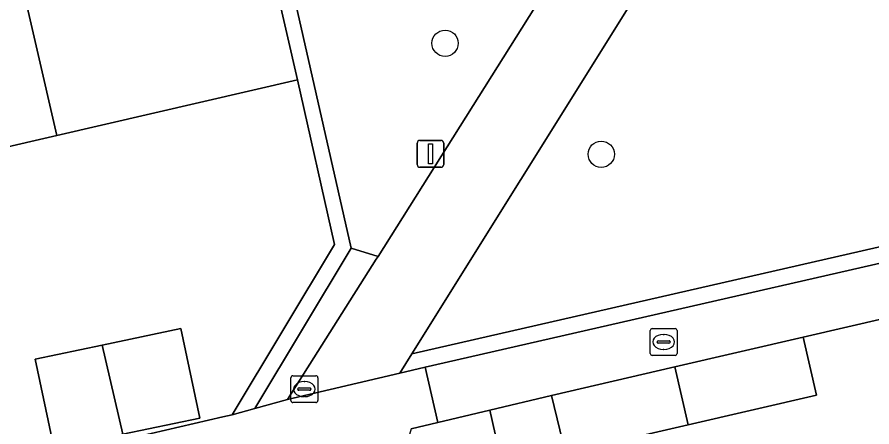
# Model space of a CAD drawing. Extents: x 156412 to 157779, y 382335 to 383768.
# Drawn here: x 156721.03 to 156752.84, y 382843.53 to 382858.8 of the extents above; entities that cross this region are included whole.
import ezdxf

# ---------------------------------------------------------------- set-up
doc = ezdxf.new("R2010")
doc.units = 0
for name, color, linetype in [('IMGEO_Boom', 7, 'Continuous'), ('IMGEO_Erf', 7, 'Continuous'), ('IMGEO_Groenvoorziening', 7, 'Continuous'), ('IMGEO_Haag', 7, 'Continuous'), ('IMGEO_Kolk', 7, 'Continuous'), ('IMGEO_Lichtmast', 7, 'Continuous'), ('IMGEO_Pand', 7, 'Continuous'), ('IMGEO_Voetpad_open', 7, 'Continuous')]:
    doc.layers.add(name, color=color, linetype=linetype)

msp = doc.modelspace()

# ---------------------------------------------------------------- linework, layer by layer
at = {"layer": 'IMGEO_Boom'}
for centre in [(156736.954, 382857.823), (156742.767, 382853.687)]:
    msp.add_circle(centre, 0.489, dxfattribs=at)
at = {"layer": 'IMGEO_Erf'}
for points in [[(156732.84, 382850.322), (156731.46, 382856.456), (156722.509, 382854.385), (156713.743, 382852.357), (156704.962, 382850.325), (156695.973, 382848.245), (156698.629, 382836.929), (156704.678, 382838.332), (156703.535, 382843.262), (156706.243, 382843.89), (156706.665, 382842.074), (156709.385, 382842.705), (156710.108, 382839.592), (156724.949, 382843.035), (156728.68, 382843.901), (156729.028, 382843.982)], [(156724.198, 382846.579), (156727.121, 382847.192), (156727.822, 382843.851), (156724.967, 382843.252), (156722.401, 382842.714), (156721.7, 382846.054)]]:
    msp.add_lwpolyline(points, close=True, dxfattribs=at)
msp.add_lwpolyline([(156783.024, 382854.424), (156778.348, 382853.343), (156778.844, 382851.2), (156774.058, 382850.092), (156769.493, 382849.036), (156768.997, 382851.179), (156764.29, 382850.124), (156764.82, 382847.954), (156760.03, 382846.849), (156755.457, 382845.794), (156754.942, 382847.957), (156750.279, 382846.872), (156750.781, 382844.707), (156746.004, 382843.602), (156741.43, 382842.544), (156740.913, 382844.692), (156738.623, 382844.151), (156739.488, 382840.289)], dxfattribs=at)
at = {"layer": 'IMGEO_Groenvoorziening'}
for points in [[(156756.129, 382878.945), (156735.72, 382846.251), (156762.237, 382852.326)], [(156752.234, 382878.165), (156750.554, 382877.778), (156746.459, 382871.069), (156729.614, 382867.185), (156733.462, 382850.192), (156734.46, 382849.883)], [(156729.614, 382867.185), (156746.459, 382871.069), (156750.554, 382877.778), (156749.736, 382877.589), (156746.078, 382871.597), (156737.993, 382869.733), (156736.307, 382869.344), (156728.896, 382867.635), (156731.46, 382856.456), (156732.84, 382850.322), (156729.028, 382843.982), (156729.869, 382844.215), (156733.462, 382850.192)], [(156736.219, 382845.75), (156762.371, 382851.741), (156762.237, 382852.326), (156735.72, 382846.251), (156735.272, 382845.533)], [(156734.391, 382849.773), (156734.46, 382849.883), (156733.462, 382850.192), (156729.869, 382844.215), (156731.086, 382844.552)]]:
    msp.add_lwpolyline(points, close=True, dxfattribs=at)
at = {"layer": 'IMGEO_Haag'}
for points in [[(156729.614, 382867.185), (156746.459, 382871.069), (156750.554, 382877.778), (156749.736, 382877.589), (156746.078, 382871.597), (156737.993, 382869.733), (156736.307, 382869.344), (156728.896, 382867.635), (156731.46, 382856.456), (156732.84, 382850.322), (156729.028, 382843.982), (156729.869, 382844.215), (156733.462, 382850.192)], [(156736.219, 382845.75), (156762.371, 382851.741), (156762.237, 382852.326), (156735.72, 382846.251), (156735.272, 382845.533)]]:
    msp.add_lwpolyline(points, close=True, dxfattribs=at)
at = {"layer": 'IMGEO_Kolk'}
for p, q in [((156744.589, 382846.268), (156744.589, 382847.12)), ((156744.664, 382847.194), (156745.516, 382847.194)), ((156745.59, 382847.12), (156745.59, 382846.268)), ((156744.848, 382846.688), (156744.848, 382846.7)), ((156744.891, 382846.737), (156745.289, 382846.737)), ((156745.077, 382846.974), (156745.102, 382846.974)), ((156745.332, 382846.7), (156745.332, 382846.688)), ((156745.286, 382846.651), (156744.888, 382846.651)), ((156745.1, 382846.414), (156745.075, 382846.414)), ((156745.516, 382846.194), (156744.664, 382846.194)), ((156731.293, 382845.435), (156732.145, 382845.435)), ((156731.218, 382844.509), (156731.218, 382845.361)), ((156731.706, 382845.215), (156731.731, 382845.215)), ((156732.219, 382845.361), (156732.219, 382844.509)), ((156731.477, 382844.929), (156731.477, 382844.941)), ((156731.915, 382844.892), (156731.517, 382844.892)), ((156731.52, 382844.978), (156731.918, 382844.978)), ((156731.961, 382844.941), (156731.961, 382844.929)), ((156731.729, 382844.655), (156731.704, 382844.655)), ((156732.145, 382844.435), (156731.293, 382844.435))]:
    msp.add_line(p, q, dxfattribs=at)
for points in [[(156744.589, 382846.268), (156744.589, 382847.12)], [(156744.664, 382847.194), (156745.516, 382847.194)], [(156745.59, 382847.12), (156745.59, 382846.268)], [(156745.516, 382846.194), (156744.664, 382846.194)], [(156731.293, 382845.435), (156732.145, 382845.435)], [(156731.218, 382844.509), (156731.218, 382845.361)], [(156732.219, 382845.361), (156732.219, 382844.509)], [(156732.145, 382844.435), (156731.293, 382844.435)]]:
    msp.add_lwpolyline(points, dxfattribs=at)
for centre, radius, start, end in [((156744.666, 382847.118), 0.0765, 91.552, 178.448), ((156744.666, 382847.118), 0.0765, 91.552, 178.448), ((156745.514, 382847.118), 0.0765, 1.552, 88.448), ((156745.514, 382847.118), 0.0765, 1.552, 88.448), ((156744.888, 382846.697), 0.0403, 85.8775, 175.7526), ((156744.885, 382846.687), 0.0366, 178.938, 274.7102), ((156745.289, 382846.694), 0.043, 264.8664, 352.4533), ((156745.293, 382846.699), 0.0386, 1.7309, 96.639), ((156744.666, 382846.27), 0.0765, 181.552, 268.448), ((156744.666, 382846.27), 0.0765, 181.552, 268.448), ((156745.514, 382846.27), 0.0765, 271.552, 358.448), ((156745.514, 382846.27), 0.0765, 271.552, 358.448), ((156731.295, 382845.359), 0.0765, 91.552, 178.448), ((156731.295, 382845.359), 0.0765, 91.552, 178.448), ((156732.143, 382845.359), 0.0765, 1.552, 88.448), ((156732.143, 382845.359), 0.0765, 1.552, 88.448), ((156731.517, 382844.938), 0.0403, 85.8775, 175.7526), ((156731.514, 382844.928), 0.0366, 178.938, 274.7102), ((156731.918, 382844.935), 0.043, 264.8664, 352.4533), ((156731.922, 382844.94), 0.0386, 1.7309, 96.639), ((156731.295, 382844.511), 0.0765, 181.552, 268.448), ((156731.295, 382844.511), 0.0765, 181.552, 268.448), ((156732.143, 382844.511), 0.0765, 271.552, 358.448), ((156732.143, 382844.511), 0.0765, 271.552, 358.448)]:
    msp.add_arc(centre, radius, start, end, dxfattribs=at)
for centre, major_axis, ratio, start_param, end_param in [((156745.076, 382846.694), (-0.387, 0.002), 0.722429, 4.712389, 7.853982), ((156745.101, 382846.694), (-0.39, 0.002), 0.717154, 1.570796, 4.712389), ((156731.705, 382844.935), (-0.387, 0.002), 0.722429, 4.712389, 7.853982), ((156731.73, 382844.935), (-0.39, 0.002), 0.717154, 1.570796, 4.712389)]:
    msp.add_ellipse(centre, major_axis=major_axis, ratio=ratio, start_param=start_param, end_param=end_param, dxfattribs=at)
at = {"layer": 'IMGEO_Lichtmast'}
for p, q in [((156735.915, 382853.303), (156735.915, 382854.103)), ((156735.915, 382854.103), (156735.915, 382853.303)), ((156736.015, 382854.203), (156736.805, 382854.203)), ((156736.805, 382854.203), (156736.015, 382854.203)), ((156736.905, 382854.103), (156736.905, 382853.303)), ((156736.905, 382853.303), (156736.905, 382854.103)), ((156736.805, 382853.203), (156736.015, 382853.203)), ((156736.015, 382853.203), (156736.805, 382853.203))]:
    msp.add_line(p, q, dxfattribs=at)
msp.add_lwpolyline([(156736.335, 382854.078), (156736.485, 382854.078), (156736.485, 382853.328), (156736.335, 382853.328), (156736.335, 382854.078)], dxfattribs=at)
for centre, start, end in [((156736.015, 382854.103), 90, 180), ((156736.015, 382854.103), 90, 180), ((156736.805, 382854.103), 0, 90), ((156736.805, 382854.103), 360, 90), ((156736.015, 382853.303), 180, 270), ((156736.015, 382853.303), 180, 270), ((156736.805, 382853.303), 270, 0), ((156736.805, 382853.303), 270, 0)]:
    msp.add_arc(centre, 0.1, start, end, dxfattribs=at)
at = {"layer": 'IMGEO_Pand'}
for points in [[(156722.509, 382854.385), (156731.46, 382856.456), (156728.896, 382867.635), (156728.433, 382869.555), (156725.125, 382868.797), (156725.333, 382867.925), (156722.763, 382867.332), (156723.233, 382865.298), (156720.152, 382864.587)], [(156722.509, 382854.385), (156720.152, 382864.587), (156717.1, 382863.882), (156716.63, 382865.916), (156714.08, 382865.327), (156713.866, 382866.202), (156710.722, 382865.469), (156713.743, 382852.357)], [(156724.198, 382846.579), (156724.967, 382843.252), (156727.822, 382843.851), (156727.121, 382847.192)], [(156745.506, 382845.761), (156746.004, 382843.602), (156750.781, 382844.707), (156750.279, 382846.872)], [(156724.198, 382846.579), (156721.7, 382846.054), (156722.401, 382842.714), (156724.967, 382843.252)], [(156745.506, 382845.761), (156740.913, 382844.692), (156741.43, 382842.544), (156746.004, 382843.602)], [(156738.623, 382844.151), (156736.682, 382843.688), (156735.694, 382843.452), (156734.427, 382839.126), (156739.488, 382840.289)]]:
    msp.add_lwpolyline(points, close=True, dxfattribs=at)
at = {"layer": 'IMGEO_Voetpad_open'}
msp.add_lwpolyline([(156735.272, 382845.533), (156735.72, 382846.251), (156756.129, 382878.945), (156752.234, 382878.165), (156734.46, 382849.883), (156734.391, 382849.773), (156731.086, 382844.552)], close=True, dxfattribs=at)
for points in [[(156839.709, 382869.642), (156766.983, 382852.812), (156764.098, 382852.148), (156763.854, 382852.093), (156763.701, 382852.059), (156762.371, 382851.741), (156736.219, 382845.75), (156736.682, 382843.688), (156738.623, 382844.151), (156740.913, 382844.692), (156745.506, 382845.761), (156750.279, 382846.872), (156754.942, 382847.957), (156759.529, 382849.02), (156764.29, 382850.124), (156768.997, 382851.179), (156773.562, 382852.235), (156778.348, 382853.343), (156783.024, 382854.424)], [(156735.694, 382843.452), (156736.682, 382843.688), (156736.219, 382845.75), (156735.272, 382845.533), (156731.086, 382844.552), (156729.869, 382844.215), (156729.028, 382843.982), (156728.68, 382843.901), (156724.949, 382843.035)]]:
    msp.add_lwpolyline(points, dxfattribs=at)

doc.saveas('drawing.dxf')
